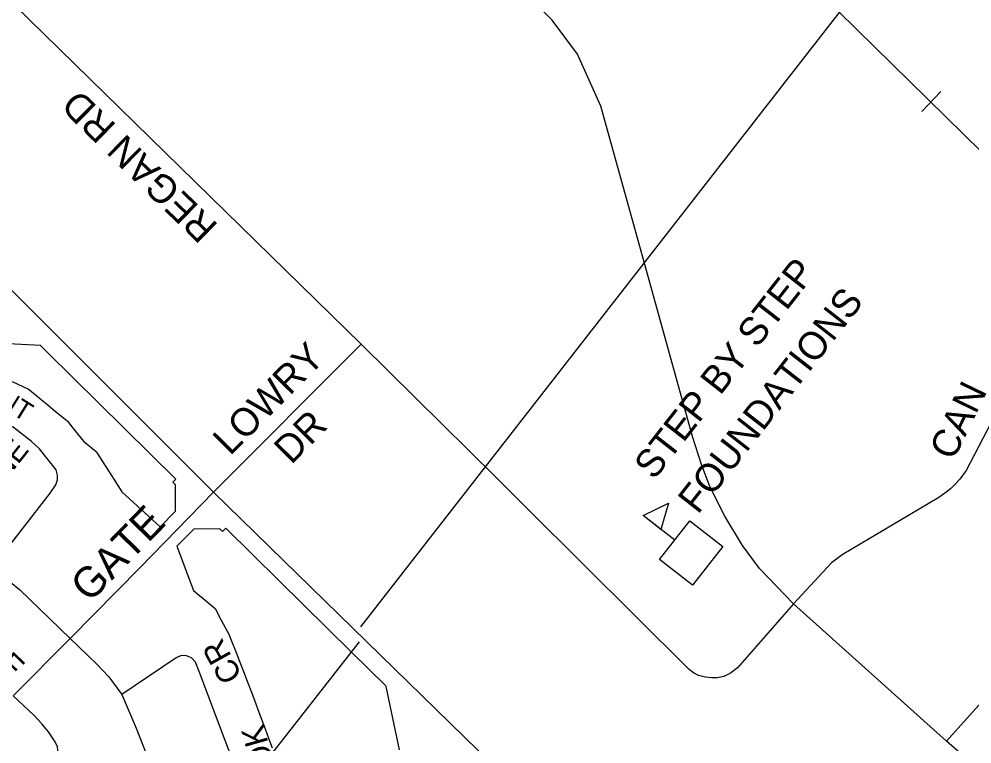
# Model space of a CAD drawing. Extents: x 586326 to 623965, y 4819854 to 4857850.
# Drawn here: x 596149 to 597005, y 4839151 to 4839802 of the extents above; entities that cross this region are included whole.
import ezdxf

# ---------------------------------------------------------------- set-up
doc = ezdxf.new("R2010")
doc.units = 0
for name, color, linetype in [('Lots_Concessions', 7, 'Continuous'), ('Major Rds and Hwys', 7, 'Continuous'), ('Minor Rd Lbls', 7, 'Continuous'), ('Minor Rds', 7, 'Continuous'), ('Park Outlines', 7, 'Continuous'), ('Proposed Secondary Rds', 7, 'Continuous'), ('Railways_lbls', 7, 'Continuous'), ('School Syms_Lbls', 7, 'Continuous')]:
    doc.layers.add(name, color=color, linetype=linetype)

msp = doc.modelspace()

# ---------------------------------------------------------------- linework, layer by layer
at = {"layer": 'Lots_Concessions'}
for p, q in [((596456.07, 4839255.9), (596891.54, 4839814.77)), ((596026.42, 4838695.17), (596454.8, 4839242.42))]:
    msp.add_line(p, q, dxfattribs=at)
at = {"layer": 'Major Rds and Hwys'}
for points in [[(596323.77, 4839377.13), (596022.36, 4839677.83), (595718.69, 4839975.62)], [(596686.46, 4839022.79), (596323.77, 4839377.13)]]:
    msp.add_lwpolyline(points, dxfattribs=at)
at = {"layer": 'Minor Rds'}
for points in [[(596456.28, 4839510.09), (596144.27, 4839815.16), (596045.83, 4839913.05), (596031.84, 4839927.72), (596023.6, 4839939.62), (596018.27, 4839952.12), (596015.08, 4839964.7), (596014.16, 4839977.76), (596015.3, 4839990.81), (596018.36, 4840003.38), (596022.24, 4840011.84), (596029.25, 4840023.76), (596188.86, 4840234.54)], [(596456.28, 4839510.09), (596323.77, 4839377.13)], [(596844.93, 4839276.51), (596794.67, 4839219.18), (596788.54, 4839214.37), (596782.36, 4839211.43), (596776.4, 4839210.15), (596771.45, 4839210.03), (596765.86, 4839210.62), (596759.6, 4839212.27), (596755.25, 4839214.7), (596751.31, 4839217.67), (596606.59, 4839361.49), (596577.77, 4839390.04), (596456.28, 4839510.09)], [(597026.52, 4839446.55), (597000.39, 4839396.33), (596994.75, 4839388.61), (596990.55, 4839384.07), (596986.36, 4839380.04), (596981.95, 4839376.57), (596975.76, 4839372.15), (596888.94, 4839320.77), (596879.19, 4839313.4), (596844.93, 4839276.51)], [(596123.71, 4839307.98), (596176.71, 4839376.07), (596181.89, 4839383.72), (596183.36, 4839388.13), (596183.5, 4839392.38), (596182.15, 4839397.01), (596167.12, 4839416.1), (596159.96, 4839422.68), (596143.42, 4839435.35), (596137.33, 4839439.17)], [(596194.81, 4839245.53), (596257.65, 4839309.34), (596323.77, 4839377.13)], [(596982.47, 4839153.2), (597139.33, 4839327.75)], [(596143.5, 4839193.92), (596194.81, 4839245.53)], [(596313.01, 4838973.25), (596367.02, 4838985.19), (596376.37, 4838989.35), (596380.01, 4838996.62), (596380.01, 4839004.41), (596364.43, 4839075.56), (596349.73, 4839112.33), (596310.69, 4839215.69), (596307.34, 4839224.18), (596303.99, 4839228.17), (596299.37, 4839230.02), (596294.49, 4839230.3), (596289.94, 4839227.98), (596241.34, 4839195.09)], [(595925.14, 4839146.42), (596001.71, 4839129.01), (596007.99, 4839126.85), (596013.05, 4839123.93), (596056.93, 4839089.74), (596100.77, 4839065.62), (596106.69, 4839063.81), (596110.44, 4839064.27), (596115.55, 4839066.47), (596181.12, 4839135.22), (596183.62, 4839140.59), (596183.71, 4839145.03), (596183.32, 4839148.15), (596181.18, 4839152.64), (596175.13, 4839161.47), (596169.28, 4839168.73), (596162.04, 4839176.43), (596143.5, 4839193.92)]]:
    msp.add_lwpolyline(points, dxfattribs=at)
at = {"layer": 'Park Outlines'}
for points in [[(596142.59, 4839476.33), (596152.07, 4839472.01), (596157.33, 4839469.6), (596162.87, 4839465.02), (596168.73, 4839460.19), (596174.59, 4839455.35), (596181.53, 4839449.62), (596191.63, 4839441.29), (596192.22, 4839440.8), (596196.52, 4839435.47), (596201.3, 4839429.57), (596206.66, 4839422.94), (596207.02, 4839422.64), (596218.06, 4839413.47), (596218.46, 4839412.85), (596228.51, 4839397.16), (596233.95, 4839388.67), (596241.3, 4839377.19), (596275.65, 4839345.98), (596289.48, 4839360.01), (596289.31, 4839383.56), (596286.93, 4839385.91), (596289.74, 4839388.76), (596173.98, 4839502.87), (596169.76, 4839507.04), (596168.05, 4839508.72), (596133.3, 4839510.5)], [(596490.99, 4839145.52), (596478.8, 4839202.27), (596478.68, 4839202.8), (596447.56, 4839233.18), (596382.23, 4839297.58), (596334.59, 4839344.54), (596331.79, 4839341.69), (596329.41, 4839344.04), (596305.86, 4839343.87), (596290.8, 4839328.6), (596305.59, 4839288.56), (596319.64, 4839276.91), (596325.13, 4839272.35), (596330.64, 4839262.03), (596337.76, 4839248.66), (596338.98, 4839245.52), (596343.9, 4839232.8), (596347.2, 4839224.26), (596350.5, 4839215.73), (596353.79, 4839207.2), (596357.09, 4839198.66), (596360.39, 4839190.13), (596363.57, 4839181.56), (596366.75, 4839172.98), (596369.94, 4839164.4), (596373.12, 4839155.83), (596376.3, 4839147.25)]]:
    msp.add_lwpolyline(points, dxfattribs=at)
at = {"layer": 'Proposed Secondary Rds'}
for points in [[(596844.93, 4839276.51), (596814.63, 4839308.39), (596799.35, 4839329.21), (596783.28, 4839355.29), (596769.84, 4839382.17), (596762.46, 4839401.93), (596754.29, 4839426.96), (596702.92, 4839611.94), (596671.82, 4839723.91), (596651.01, 4839770.81), (596628.09, 4839801.37), (596327.83, 4840099.75), (596213.3, 4840213.56), (596188.86, 4840234.54)], [(596123.71, 4839307.98), (596131.77, 4839303.07), (596141.08, 4839296.2), (596149.14, 4839289.5), (596194.81, 4839245.53)], [(596982.47, 4839153.2), (596844.93, 4839276.51)], [(596194.81, 4839245.53), (596218.76, 4839222.32), (596229.4, 4839210.88), (596241.34, 4839195.09)], [(596241.34, 4839195.09), (596254.2, 4839165.02), (596283.54, 4839090.04), (596299.51, 4839039.21), (596313.01, 4838973.25)], [(597095.49, 4839054.77), (596982.47, 4839153.2)]]:
    msp.add_lwpolyline(points, dxfattribs=at)
at = {"layer": 'Railways_lbls'}
msp.add_line((596977.48, 4839737.1), (596960.48, 4839719.1), dxfattribs=at)
msp.add_lwpolyline([(597641.48, 4839053.1), (597605.48, 4839090.1), (597332.48, 4839364.1), (597309.48, 4839387.1), (597096.48, 4839602.1), (597094.48, 4839604.1), (596885.48, 4839809.1), (596638.48, 4840045.1), (596637.48, 4840045.1), (596471.58, 4840211.21)], dxfattribs=at)
at = {"layer": 'School Syms_Lbls'}
msp.add_line((596738.32, 4839333.85), (596709.91, 4839356.04), dxfattribs=at)
for points in [[(596709.91, 4839356.04), (596732.69, 4839367.08), (596725.78, 4839343.57)], [(596724.69, 4839316.4), (596751.95, 4839351.3), (596781.56, 4839328.17), (596754.29, 4839293.27)]]:
    msp.add_lwpolyline(points, close=True, dxfattribs=at)

# ---------------------------------------------------------------- texts
at = {"layer": 'Minor Rd Lbls'}
for s, height, rotation, p in [('REGAN RD', 25.002, 135.61934, (596328.75, 4839616.9)), ('CRESCENT', 17.25, 328.0133, (596046.41, 4839506.97)), ('LOWRY', 25.002, 45.21144, (596338.48, 4839409.1)), ('CAN', 25.002, 64.18912, (596988.83, 4839404.49)), ('DR', 25.002, 45.21144, (596393.48, 4839401.1)), ('LANE', 18.975, 51.66357, (596117.36, 4839362.7)), ('GATE', 27.376, 45.69751, (596212.27, 4839276.94)), ('LANE', 20.7, 315.44497, (596089.52, 4839258.12)), ('CR', 20.7, 119.11985, (596350, 4839212.16)), ('SUNNYBROOK ', 20.7, 105.79641, (596421.7, 4838980.05))]:
    msp.add_text(s, height=height, rotation=rotation, dxfattribs=at).set_placement(p)
at = {"layer": 'School Syms_Lbls'}
for s, p in [('STEP BY STEP', (596719.68, 4839387.12)), ('FOUNDATIONS', (596759.08, 4839356.33))]:
    msp.add_text(s, height=25, rotation=52.00002, dxfattribs=at).set_placement(p)

doc.saveas('drawing.dxf')
